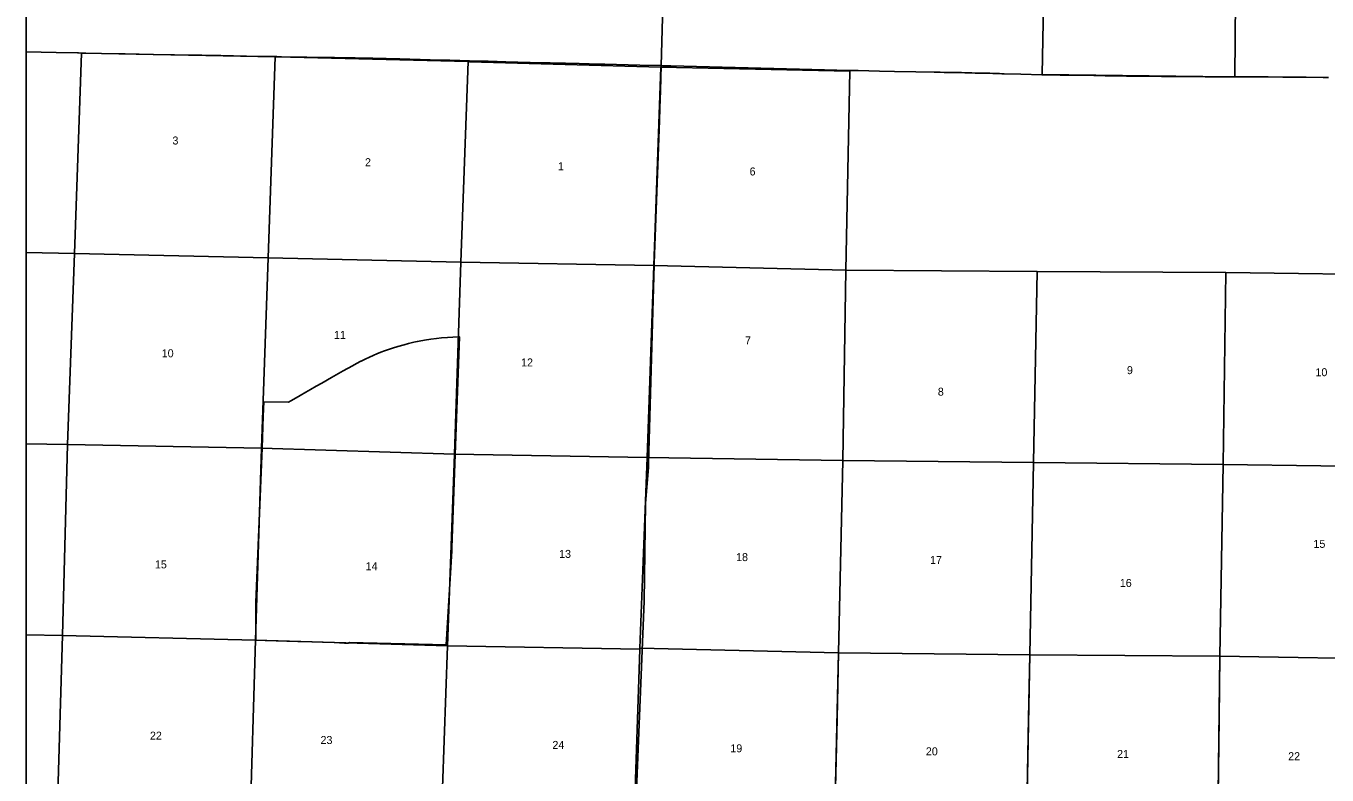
# Model space of a CAD drawing. Extents: x 2.1 to 73.9, y 4 to 26.
# Drawn here: x 2.1 to 5.501, y 16.011 to 17.971 of the extents above; entities that cross this region are included whole.
import ezdxf

# ---------------------------------------------------------------- set-up
doc = ezdxf.new("R2010")
doc.units = 0
doc.layers.add('GM_X_Corporation', color=7, linetype='Continuous')
doc.layers.add('GM_X_Section_Text', color=7, linetype='Continuous')

msp = doc.modelspace()

# ---------------------------------------------------------------- linework, layer by layer
at = {"layer": 'GM_X_Corporation'}
msp.add_line((4.2205, 16.1569), (4.2205, 16.1593), dxfattribs=at)
for points in [[(2.1, 20.9), (2.1, 17.9031), (2.1789, 17.9017), (2.2349, 17.9006), (2.2373, 17.9005), (2.254, 17.9002), (2.2566, 17.9002), (2.297, 17.8993), (2.3592, 17.8984), (2.4323, 17.8969), (2.4882, 17.8958), (2.5271, 17.895), (2.5597, 17.8944), (2.6095, 17.8935), (2.6763, 17.8921), (2.7059, 17.8916), (2.7338, 17.8913), (2.7527, 17.891), (2.7558, 17.8909), (2.768, 17.8908), (2.9002, 17.8884), (2.9064, 17.8883), (2.9188, 17.8882), (2.9607, 17.8875), (3.0058, 17.8867), (3.0064, 17.8867), (3.0773, 17.8848), (3.1301, 17.8833), (3.1565, 17.8825), (3.2078, 17.8814), (3.2342, 17.8806), (3.2435, 17.8803), (3.2568, 17.88), (3.2591, 17.8799), (3.2834, 17.8795), (3.3083, 17.8788), (3.3316, 17.8782), (3.3549, 17.8775), (3.4499, 17.8749), (3.4701, 17.8744), (3.481, 17.8742), (3.5105, 17.8736), (3.5463, 17.8727), (3.5727, 17.8719), (3.5945, 17.8716), (3.6131, 17.8711), (3.7049, 17.8687), (3.7607, 17.8674), (3.7641, 17.8673), (3.7721, 17.8672), (3.7788, 17.867), (3.7861, 17.8668), (4.1224, 17.8584), (4.2534, 17.8546), (4.2591, 17.8546), (4.2757, 17.8543), (4.3316, 17.8528), (4.3705, 17.8519), (4.4268, 17.8513), (4.4746, 17.8503), (4.4821, 17.8501), (4.4902, 17.8499), (4.5007, 17.8497), (4.5115, 17.8495), (4.5173, 17.8494), (4.5244, 17.8493), (4.5382, 17.8492), (4.5459, 17.8491), (4.5548, 17.8488), (4.5625, 17.8486), (4.5733, 17.8482), (4.5812, 17.848), (4.588, 17.8478), (4.5963, 17.8476), (4.6048, 17.8475), (4.6139, 17.8474), (4.6203, 17.8473), (4.6278, 17.847), (4.6338, 17.8468), (4.64, 17.8466), (4.6453, 17.8465), (4.651, 17.8463), (4.6575, 17.8461), (4.701, 17.8448), (4.756, 17.8436), (4.7616, 17.8434), (4.7852, 17.843), (4.8035, 17.8427), (4.8191, 17.8426), (4.8362, 17.8425), (4.861, 17.8425), (4.8766, 17.8422), (4.8923, 17.8418), (4.9062, 17.8414), (4.9212, 17.841), (4.9371, 17.8408), (4.9589, 17.8405), (4.9775, 17.8402), (4.9931, 17.84), (5.0011, 17.8399), (5.0073, 17.8398), (5.0078, 17.8398), (5.0114, 17.8398), (5.0303, 17.8395), (5.0692, 17.8391), (5.0847, 17.839), (5.1065, 17.8388), (5.1826, 17.8384), (5.2054, 17.8383), (5.237, 17.8382), (5.2447, 17.8382), (5.2494, 17.8382), (5.2589, 17.8381), (5.2836, 17.838), (5.3006, 17.8379), (5.3271, 17.8377), (5.3473, 17.8377), (5.3861, 17.8373), (5.4218, 17.8372), (5.4467, 17.837), (5.4917, 17.8366), (5.5057, 17.8365)], [(2.1, 20.9), (2.1, 17.9031), (2.1789, 17.9017), (2.2349, 17.9006), (2.2373, 17.9005), (2.254, 17.9002), (2.2566, 17.9002), (2.297, 17.8993), (2.3592, 17.8984), (2.4323, 17.8969), (2.4882, 17.8958), (2.5271, 17.895), (2.5597, 17.8944), (2.6095, 17.8935), (2.6763, 17.8921), (2.7059, 17.8916), (2.7338, 17.8913), (2.7527, 17.891), (2.7558, 17.8909), (2.768, 17.8908), (2.9002, 17.8884), (2.9064, 17.8883), (2.9188, 17.8882), (2.9607, 17.8875), (3.0058, 17.8867), (3.0064, 17.8867), (3.0773, 17.8848), (3.1301, 17.8833), (3.1565, 17.8825), (3.2078, 17.8814), (3.2342, 17.8806), (3.2435, 17.8803), (3.2568, 17.88), (3.2591, 17.8799), (3.2834, 17.8795), (3.3083, 17.8788), (3.3316, 17.8782), (3.3549, 17.8775), (3.4499, 17.8749), (3.4701, 17.8744), (3.481, 17.8742), (3.5105, 17.8736), (3.5463, 17.8727), (3.5727, 17.8719), (3.5945, 17.8716), (3.6131, 17.8711), (3.7049, 17.8687), (3.7607, 17.8674), (3.7747, 18.3693)], [(5.5057, 17.8365), (5.4917, 17.8366), (5.4467, 17.837), (5.4218, 17.8372), (5.3861, 17.8373), (5.3473, 17.8377), (5.3271, 17.8377), (5.3006, 17.8379), (5.2836, 17.838), (5.2589, 17.8381), (5.2494, 17.8382), (5.2447, 17.8382), (5.237, 17.8382), (5.2054, 17.8383), (5.1826, 17.8384), (5.1065, 17.8388), (5.0847, 17.839), (5.0692, 17.8391), (5.0303, 17.8395), (5.0114, 17.8398), (5.0078, 17.8398), (5.0073, 17.8398), (5.0011, 17.8399), (4.9931, 17.84), (4.9775, 17.8402), (4.9589, 17.8405), (4.9371, 17.8408), (4.9212, 17.841), (4.9062, 17.8414), (4.8923, 17.8418), (4.8766, 17.8422), (4.861, 17.8425), (4.8362, 17.8425), (4.8191, 17.8426), (4.8035, 17.8427), (4.7852, 17.843), (4.7616, 17.8434), (4.756, 17.8436), (4.701, 17.8448), (4.6575, 17.8461), (4.651, 17.8463), (4.6453, 17.8465), (4.64, 17.8466), (4.6338, 17.8468), (4.6278, 17.847), (4.6203, 17.8473), (4.6139, 17.8474), (4.6048, 17.8475), (4.5963, 17.8476), (4.588, 17.8478), (4.5812, 17.848), (4.5733, 17.8482), (4.5625, 17.8486), (4.5548, 17.8488), (4.5459, 17.8491), (4.5382, 17.8492), (4.5244, 17.8493), (4.5173, 17.8494), (4.5115, 17.8495), (4.5007, 17.8497), (4.4902, 17.8499), (4.4821, 17.8501), (4.4746, 17.8503), (4.4268, 17.8513), (4.3705, 17.8519), (4.3316, 17.8528), (4.2757, 17.8543), (4.2591, 17.8546), (4.2534, 17.8546), (4.1224, 17.8584), (3.7861, 17.8668), (3.7788, 17.867), (3.7721, 17.8672), (3.7641, 17.8673), (3.7607, 17.8674), (3.7747, 18.3693)], [(5.5057, 17.8365), (5.4917, 17.8366), (5.4467, 17.837), (5.4218, 17.8372), (5.3861, 17.8373), (5.3473, 17.8377), (5.3271, 17.8377), (5.3006, 17.8379), (5.2836, 17.838), (5.2589, 17.8381), (5.2494, 17.8382), (5.2447, 17.8382), (5.237, 17.8382), (5.2054, 17.8383), (5.1826, 17.8384), (5.1065, 17.8388), (5.0847, 17.839), (5.0692, 17.8391), (5.0303, 17.8395), (5.0114, 17.8398), (5.0078, 17.8398), (5.0073, 17.8398), (5.0011, 17.8399), (4.9931, 17.84), (4.9775, 17.8402), (4.9589, 17.8405), (4.9371, 17.8408), (4.9212, 17.841), (4.9062, 17.8414), (4.8923, 17.8418), (4.8766, 17.8422), (4.861, 17.8425), (4.8362, 17.8425), (4.8191, 17.8426), (4.8035, 17.8427), (4.7852, 17.843), (4.7616, 17.8434), (4.756, 17.8436), (4.701, 17.8448), (4.6575, 17.8461), (4.651, 17.8463), (4.6453, 17.8465), (4.64, 17.8466), (4.6338, 17.8468), (4.6278, 17.847), (4.6203, 17.8473), (4.6139, 17.8474), (4.6048, 17.8475), (4.5963, 17.8476), (4.588, 17.8478), (4.5812, 17.848), (4.5733, 17.8482), (4.5625, 17.8486), (4.5548, 17.8488), (4.5459, 17.8491), (4.5382, 17.8492), (4.5244, 17.8493), (4.5173, 17.8494), (4.5115, 17.8495), (4.5007, 17.8497), (4.4902, 17.8499), (4.4821, 17.8501), (4.4746, 17.8503), (4.4268, 17.8513), (4.3705, 17.8519), (4.3316, 17.8528), (4.2757, 17.8543), (4.2591, 17.8546), (4.2534, 17.8546), (4.1224, 17.8584), (3.7861, 17.8668), (3.7788, 17.867), (3.7721, 17.8672), (3.7641, 17.8673), (3.7607, 17.8674), (3.7049, 17.8687), (3.6131, 17.8711), (3.5945, 17.8716), (3.5727, 17.8719), (3.5463, 17.8727), (3.5105, 17.8736), (3.481, 17.8742), (3.4701, 17.8744), (3.4499, 17.8749), (3.3549, 17.8775), (3.3316, 17.8782), (3.3083, 17.8788), (3.2834, 17.8795), (3.2591, 17.8799), (3.2568, 17.88), (3.2435, 17.8803), (3.2342, 17.8806), (3.2078, 17.8814), (3.1565, 17.8825), (3.1301, 17.8833), (3.0773, 17.8848), (3.0064, 17.8867), (3.0058, 17.8867), (2.9607, 17.8875), (2.9188, 17.8882), (2.9064, 17.8883), (2.9002, 17.8884), (2.768, 17.8908), (2.7558, 17.8909), (2.7527, 17.891), (2.7338, 17.8913), (2.7059, 17.8916), (2.6763, 17.8921), (2.6095, 17.8935), (2.5597, 17.8944), (2.5271, 17.895), (2.4882, 17.8958), (2.4323, 17.8969), (2.3592, 17.8984), (2.297, 17.8993), (2.2566, 17.9002), (2.254, 17.9002), (2.2373, 17.9005), (2.2349, 17.9006), (2.1789, 17.9017), (2.1, 17.9031), (2.1, 14.1)], [(3.6913, 15.8428), (3.716, 16.466), (3.7197, 16.7218), (3.7272, 16.8166), (3.7276, 16.8274), (3.7424, 17.346), (3.7426, 17.3503), (3.756, 17.7234), (3.7572, 17.7563), (3.7588, 17.8018), (3.7607, 17.8674), (3.7049, 17.8687), (3.6131, 17.8711), (3.5945, 17.8716), (3.5727, 17.8719), (3.5463, 17.8727), (3.5105, 17.8736), (3.481, 17.8742), (3.4701, 17.8744), (3.4499, 17.8749), (3.3549, 17.8775), (3.3316, 17.8782), (3.3083, 17.8788), (3.2834, 17.8795), (3.2591, 17.8799), (3.2568, 17.88), (3.2435, 17.8803), (3.2342, 17.8806), (3.2078, 17.8814), (3.1565, 17.8825), (3.1301, 17.8833), (3.0773, 17.8848), (3.0064, 17.8867), (3.0058, 17.8867), (2.9607, 17.8875), (2.9188, 17.8882), (2.9064, 17.8883), (2.9002, 17.8884), (2.768, 17.8908), (2.7558, 17.8909), (2.7527, 17.891), (2.7338, 17.8913), (2.7059, 17.8916), (2.6763, 17.8921), (2.6095, 17.8935), (2.5597, 17.8944), (2.5271, 17.895), (2.4882, 17.8958), (2.4323, 17.8969), (2.3592, 17.8984), (2.297, 17.8993), (2.2566, 17.9002), (2.254, 17.9002), (2.2373, 17.9005), (2.2349, 17.9006), (2.1789, 17.9017), (2.1, 17.9031), (2.1, 14.8689)], [(3.6913, 15.8428), (3.716, 16.466), (3.7197, 16.7218), (3.7272, 16.8166), (3.7276, 16.8274), (3.7424, 17.346), (3.7426, 17.3503), (3.756, 17.7234), (3.7572, 17.7563), (3.7588, 17.8018), (3.7607, 17.8674), (3.7641, 17.8673), (3.7721, 17.8672), (3.7788, 17.867), (3.7861, 17.8668), (4.1224, 17.8584), (4.2534, 17.8546), (4.2591, 17.8546), (4.2757, 17.8543), (4.3316, 17.8528), (4.3705, 17.8519), (4.4268, 17.8513), (4.4746, 17.8503), (4.4821, 17.8501), (4.4902, 17.8499), (4.5007, 17.8497), (4.5115, 17.8495), (4.5173, 17.8494), (4.5244, 17.8493), (4.5382, 17.8492), (4.5459, 17.8491), (4.5548, 17.8488), (4.5625, 17.8486), (4.5733, 17.8482), (4.5812, 17.848), (4.588, 17.8478), (4.5963, 17.8476), (4.6048, 17.8475), (4.6139, 17.8474), (4.6203, 17.8473), (4.6278, 17.847), (4.6338, 17.8468), (4.64, 17.8466), (4.6453, 17.8465), (4.651, 17.8463), (4.6575, 17.8461), (4.701, 17.8448), (4.756, 17.8436), (4.7616, 17.8434), (4.7852, 17.843), (4.8035, 17.8427), (4.8191, 17.8426), (4.8362, 17.8425), (4.861, 17.8425), (4.8766, 17.8422), (4.8923, 17.8418), (4.9062, 17.8414), (4.9212, 17.841), (4.9371, 17.8408), (4.9589, 17.8405), (4.9775, 17.8402), (4.9931, 17.84), (5.0011, 17.8399), (5.0073, 17.8398), (5.0078, 17.8398), (5.0114, 17.8398), (5.0303, 17.8395), (5.0692, 17.8391), (5.0847, 17.839), (5.1065, 17.8388), (5.1826, 17.8384), (5.2054, 17.8383), (5.237, 17.8382), (5.2447, 17.8382), (5.2494, 17.8382), (5.2589, 17.8381), (5.2836, 17.838), (5.3006, 17.8379), (5.3271, 17.8377), (5.3473, 17.8377), (5.3861, 17.8373), (5.4218, 17.8372), (5.4467, 17.837), (5.4917, 17.8366), (5.5057, 17.8365)], [(4.2205, 16.1593), (4.2246, 16.3306), (4.7246, 16.3254), (4.7147, 15.8263), (4.2127, 15.8353), (4.2205, 16.1569)], [(4.7213, 16.1595), (4.7246, 16.3254), (5.2214, 16.3224), (5.2148, 15.8177), (4.7147, 15.8263), (4.7213, 16.1595)], [(5.2193, 16.1596), (5.2214, 16.3224), (5.733, 16.3134), (5.7254, 15.8097), (5.2148, 15.8177), (5.2193, 16.1596)]]:
    msp.add_lwpolyline(points, dxfattribs=at)
for points in [[(4.7664, 18.3457), (5.2653, 18.3413), (5.2602, 17.8383), (5.2466, 17.8384), (4.7564, 17.8441)], [(2.7515, 17.8901), (2.7334, 17.3641), (2.2267, 17.376), (2.2448, 17.8998), (2.2521, 17.8997)], [(3.2557, 17.8778), (3.237, 17.3527), (2.7334, 17.3641), (2.7515, 17.8901), (2.756, 17.89)], [(3.7599, 17.8638), (3.7413, 17.3448), (3.237, 17.3527), (3.2557, 17.8778), (3.2591, 17.8777)], [(4.2539, 17.8525), (4.2434, 17.3323), (3.7413, 17.3448), (3.7599, 17.8638)], [(2.1, 17.3787), (2.1, 16.8777), (2.2088, 16.8761), (2.2267, 17.376)], [(2.2267, 17.376), (2.7334, 17.3641), (2.7155, 16.8661), (2.2088, 16.8761)], [(3.237, 17.3527), (3.2206, 16.8503), (2.7155, 16.8661), (2.7334, 17.3641)], [(3.7241, 16.842), (3.2206, 16.8503), (3.237, 17.3527), (3.7413, 17.3448)], [(3.7413, 17.3448), (4.2434, 17.3323), (4.2358, 16.8337), (3.7241, 16.842)], [(4.2434, 17.3323), (4.7436, 17.3284), (4.7339, 16.8289), (4.2358, 16.8337)], [(4.7436, 17.3284), (5.2372, 17.3257), (5.2297, 16.8238), (4.7339, 16.8289)], [(5.2372, 17.3257), (5.743, 17.3191), (5.7406, 16.8166), (5.2297, 16.8238)], [(2.7865, 16.9871), (2.7925, 16.9906), (2.806, 16.9983), (2.8168, 17.0045), (2.8316, 17.013), (2.8438, 17.0199), (2.8586, 17.0284), (2.8735, 17.0368), (2.8991, 17.0515), (2.9289, 17.0684), (2.9532, 17.0822), (2.9642, 17.0882), (2.9752, 17.0938), (2.9761, 17.0942), (2.9864, 17.0993), (2.9977, 17.1046), (3.0077, 17.1089), (3.0192, 17.1137), (3.0307, 17.1183), (3.035, 17.12), (3.0453, 17.1237), (3.0585, 17.1282), (3.0719, 17.1324), (3.0883, 17.1371), (3.1004, 17.1402), (3.114, 17.1434), (3.1227, 17.1452), (3.1277, 17.1463), (3.1415, 17.1487), (3.1584, 17.1514), (3.173, 17.1534), (3.1862, 17.1549), (3.2017, 17.1562), (3.2157, 17.1572), (3.2317, 17.1577), (3.2331, 17.1577), (3.2217, 16.8501), (3.2133, 16.6062), (3.2131, 16.5975), (3.1982, 16.3513), (2.9459, 16.3579), (2.9444, 16.3571), (2.9424, 16.3564), (2.9401, 16.3563), (2.9324, 16.3564), (2.9059, 16.3574), (2.8748, 16.3587), (2.8484, 16.3596), (2.8111, 16.3608), (2.7255, 16.3634), (2.701, 16.364), (2.7006, 16.4545), (2.7009, 16.4623), (2.717, 16.867), (2.7203, 16.9498), (2.7219, 16.9876)], [(2.1, 16.8777), (2.1, 16.3775), (2.1951, 16.3757), (2.2088, 16.8761)], [(2.2088, 16.8761), (2.7155, 16.8661), (2.7, 16.3638), (2.1951, 16.3757)], [(2.7155, 16.8661), (3.2206, 16.8503), (3.2023, 16.3491), (2.7, 16.3638)], [(3.2206, 16.8503), (3.7241, 16.842), (3.7049, 16.3429), (3.7049, 16.3403), (3.2023, 16.3491)], [(3.7241, 16.842), (4.2358, 16.8337), (4.2246, 16.3306), (3.7049, 16.3429)], [(4.2358, 16.8337), (4.7339, 16.8289), (4.7246, 16.3254), (4.2246, 16.3306)], [(4.7339, 16.8289), (5.2297, 16.8238), (5.2214, 16.3224), (4.7246, 16.3254)], [(5.2297, 16.8238), (5.7406, 16.8166), (5.733, 16.3134), (5.2214, 16.3224)], [(2.1, 16.3775), (2.1, 15.8754), (2.1805, 15.8742), (2.1951, 16.3757)], [(2.1951, 16.3757), (2.7, 16.3638), (2.6854, 15.8652), (2.1805, 15.8742)], [(2.7, 16.3638), (3.2023, 16.3491), (3.1849, 15.8539), (2.6854, 15.8652)], [(3.7049, 16.3403), (3.6883, 15.8424), (3.1849, 15.8539), (3.2023, 16.3491)], [(3.7049, 16.3429), (4.2246, 16.3306), (4.2127, 15.8353), (3.6883, 15.8424), (3.7049, 16.3403)]]:
    msp.add_lwpolyline(points, close=True, dxfattribs=at)

# ---------------------------------------------------------------- texts
at = {"layer": 'GM_X_Section_Text'}
for s, height, p in [('3', 0.0209, (2.4828, 17.661)), ('2', 0.0209, (2.9863, 17.6043)), ('1', 0.0209, (3.4909, 17.5937)), ('6', 0.0209, (3.9919, 17.58)), ('11', 0.02093, (2.905, 17.1521)), ('7', 0.0209, (3.98, 17.138)), ('10', 0.02093, (2.4548, 17.1042)), ('12', 0.02093, (3.3944, 17.0802)), ('9', 0.0209, (4.9784, 17.06)), ('10', 0.02093, (5.4713, 17.0546)), ('8', 0.0209, (4.484, 17.0037)), ('13', 0.02093, (3.4938, 16.5792)), ('15', 0.02093, (5.4661, 16.6055)), ('15', 0.02093, (2.4369, 16.5517)), ('14', 0.02093, (2.988, 16.547)), ('18', 0.02093, (3.9565, 16.5708)), ('17', 0.02093, (4.4636, 16.5632)), ('16', 0.02093, (4.9598, 16.5031)), ('22', 0.02093, (2.424, 16.1035)), ('23', 0.02093, (2.87, 16.0921)), ('24', 0.02093, (3.4763, 16.0793)), ('19', 0.02093, (3.9415, 16.0704)), ('20', 0.02093, (4.4527, 16.0625)), ('21', 0.02093, (4.9527, 16.0556)), ('22', 0.02093, (5.4, 16.0497))]:
    msp.add_text(s, height=height, rotation=0, dxfattribs=at).set_placement(p)

doc.saveas('drawing.dxf')
